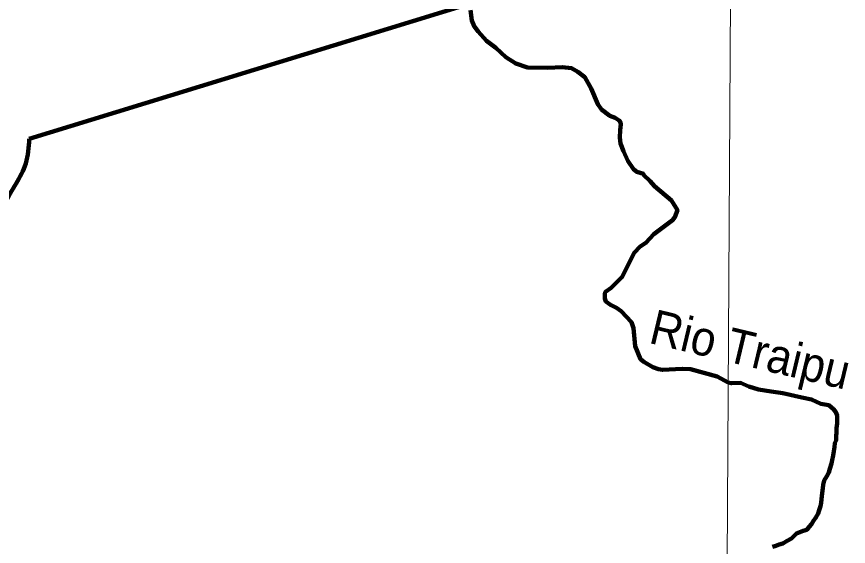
# Model space of a CAD drawing. Extents: x 553962 to 842807, y 8883888 to 9032388.
# Drawn here: x 709060 to 721062, y 8907189 to 8914836 of the extents above; entities that cross this region are included whole.
import ezdxf
from ezdxf.enums import TextEntityAlignment as Align

# ---------------------------------------------------------------- set-up
doc = ezdxf.new("R2010")
doc.units = 0
doc.header["$LTSCALE"] = 20
for name, color, linetype, lineweight in [('1', 7, 'Continuous', 13), ('24', 7, 'Continuous', 25), ('53', 7, 'Continuous', 106), ('9', 7, 'Continuous', 90)]:
    doc.layers.add(name, color=color, linetype=linetype, lineweight=lineweight)
doc.layers.add('49', color=7, linetype='Continuous')

msp = doc.modelspace()

# ---------------------------------------------------------------- linework, layer by layer
at = {"layer": '1'}
msp.add_lwpolyline([(719978.92, 9023574.47), (719561.64, 8949232.17), (719215.63, 8890710.6)], dxfattribs=at)
at = {"layer": '24', "lineweight": 53}
for points in [[(715607.34, 8914926.47), (715630.77, 8914782.05), (715664.21, 8914698.4), (715720.4, 8914621.26), (715841.43, 8914484.79), (715976.27, 8914382.94), (716121.86, 8914251.69), (716262.7, 8914158.21), (716430.61, 8914102.36), (716723.34, 8914098.23), (716930.96, 8914106.26), (717067.28, 8914089.79), (717160.03, 8914039.97), (717258.58, 8913960.83), (717350.19, 8913798.95), (717444.86, 8913569.62), (717500.71, 8913495.34), (717620.41, 8913403.67), (717696.89, 8913374.56), (717753.44, 8913338.35), (717771.35, 8913315.33), (717779.73, 8913284.67), (717767.43, 8913198.66), (717765.21, 8913088.56), (717775.95, 8913003.27), (717816.36, 8912891.53), (717881.61, 8912752.03), (717959.65, 8912633.84), (718012.19, 8912595.05), (718103.89, 8912565.98), (718108.41, 8912552.9), (718200.59, 8912462.68), (718263.79, 8912387.98), (718510.86, 8912180.69), (718595.9, 8912042.53), (718559.57, 8911942.02), (718525.12, 8911895.27), (718256.72, 8911695.72), (718139.83, 8911569.12), (718058.77, 8911518.23), (717970.99, 8911425.89), (717799.82, 8911079.51), (717637.15, 8910919.93), (717559.87, 8910863.93), (717548.72, 8910844.9), (717546.61, 8910765.84), (717564.24, 8910723.92), (717629.5, 8910673.18), (717717.89, 8910632.53), (717786.13, 8910583.9), (717932.47, 8910426.11), (717961.88, 8910338.49), (717987.1, 8910076.58), (718063.3, 8909892.67), (718110.19, 8909851.71), (718240.86, 8909774.46), (718323.77, 8909744.95), (718380.88, 8909735.27), (718665.93, 8909753.11), (718783.56, 8909747.36), (719169.54, 8909639.42), (719326.41, 8909556.34)], [(719326.41, 8909556.34), (719371.29, 8909542.54), (719371.29, 8909542.54), (719504.46, 8909548.08), (719504.46, 8909548.08), (719504.46, 8909548.08), (719626.53, 8909498.18)], [(719626.53, 8909498.18), (719765.25, 8909453.82), (719765.25, 8909453.82), (719765.25, 8909453.82), (719765.25, 8909453.82), (719948.37, 8909426.09), (719948.37, 8909426.09), (719948.37, 8909426.09), (720114.83, 8909398.36), (720114.83, 8909398.36), (720114.83, 8909398.36), (720392.27, 8909337.37), (720392.27, 8909337.37), (720392.27, 8909337.37), (720392.27, 8909337.37), (720531, 8909309.64), (720531, 8909309.64), (720531, 8909309.64), (720664.17, 8909248.64), (720780.69, 8909226.46), (720848.86, 8909167.82), (720879.1, 8909126.88), (720899.09, 8909075.81), (720898.74, 8909024.87), (720898.32, 8908963.75), (720892.78, 8908897.57), (720892.33, 8908831.35), (720886.89, 8908780.45), (720886.5, 8908724.42), (720865.85, 8908678.7), (720860.37, 8908622.71), (720854.87, 8908561.61), (720844.28, 8908500.56), (720828.56, 8908434.44), (720818.04, 8908383.57), (720797.17, 8908307.29), (720781.56, 8908256.45), (720750.66, 8908200.62), (720714.64, 8908139.72), (720698.96, 8908078.7), (720693.53, 8908027.79), (720680.05, 8907917.86)], [(720680.05, 8907917.86), (720671.75, 8907819.09), (720661.22, 8907768.22), (720640.49, 8907712.32), (720624.89, 8907661.48), (720593.99, 8907605.64), (720558.07, 8907560.03), (720532.29, 8907509.26), (720496.41, 8907468.73), (720460.52, 8907428.21), (720409.56, 8907413.26), (720363.65, 8907393.18), (720312.65, 8907373.13), (720276.8, 8907337.7), (720240.95, 8907302.28), (720179.68, 8907267.01), (720118.4, 8907231.75), (720062.35, 8907216.83), (720016.44, 8907196.75), (719965.47, 8907181.79)]]:
    msp.add_lwpolyline(points, dxfattribs=at)
at = {"layer": '53'}
for points in [[(715607.34, 8914926.47), (715630.77, 8914782.05), (715664.21, 8914698.4), (715720.4, 8914621.26), (715841.43, 8914484.79), (715976.27, 8914382.94), (716121.86, 8914251.69), (716262.7, 8914158.21), (716430.61, 8914102.36), (716723.34, 8914098.23), (716930.96, 8914106.26), (717067.28, 8914089.79), (717160.03, 8914039.97), (717258.58, 8913960.83), (717350.19, 8913798.95), (717444.86, 8913569.62), (717500.71, 8913495.34), (717620.41, 8913403.67), (717696.89, 8913374.56), (717753.44, 8913338.35), (717771.35, 8913315.33), (717779.73, 8913284.67), (717767.43, 8913198.66), (717765.21, 8913088.56), (717775.95, 8913003.27), (717816.36, 8912891.53), (717881.61, 8912752.03), (717959.65, 8912633.84), (718012.19, 8912595.05), (718103.89, 8912565.98), (718108.41, 8912552.9), (718200.59, 8912462.68), (718263.79, 8912387.98), (718510.86, 8912180.69), (718595.9, 8912042.53), (718559.57, 8911942.02), (718525.12, 8911895.27), (718256.72, 8911695.72), (718139.83, 8911569.12), (718058.77, 8911518.23), (717970.99, 8911425.89), (717799.82, 8911079.51), (717637.15, 8910919.93), (717559.87, 8910863.93), (717548.72, 8910844.9), (717546.61, 8910765.84), (717564.24, 8910723.92), (717629.5, 8910673.18), (717717.89, 8910632.53), (717786.13, 8910583.9), (717932.47, 8910426.11), (717961.88, 8910338.49), (717987.1, 8910076.58), (718063.3, 8909892.67), (718110.19, 8909851.71), (718240.86, 8909774.46), (718323.77, 8909744.95), (718380.88, 8909735.27), (718665.93, 8909753.11), (718783.56, 8909747.36), (719169.54, 8909639.42), (719326.41, 8909556.34)], [(715607.34, 8914926.47), (715630.77, 8914782.05), (715664.21, 8914698.4), (715720.4, 8914621.26), (715841.43, 8914484.79), (715976.27, 8914382.94), (716121.86, 8914251.69), (716262.7, 8914158.21), (716430.61, 8914102.36), (716723.34, 8914098.23), (716930.96, 8914106.26), (717067.28, 8914089.79), (717160.03, 8914039.97), (717258.58, 8913960.83), (717350.19, 8913798.95), (717444.86, 8913569.62), (717500.71, 8913495.34), (717620.41, 8913403.67), (717696.89, 8913374.56), (717753.44, 8913338.35), (717771.35, 8913315.33), (717779.73, 8913284.67), (717767.43, 8913198.66), (717765.21, 8913088.56), (717775.95, 8913003.27), (717816.36, 8912891.53), (717881.61, 8912752.03), (717959.65, 8912633.84), (718012.19, 8912595.05), (718103.89, 8912565.98), (718108.41, 8912552.9), (718200.59, 8912462.68), (718263.79, 8912387.98), (718510.86, 8912180.69), (718595.9, 8912042.53), (718559.57, 8911942.02), (718525.12, 8911895.27), (718256.72, 8911695.72), (718139.83, 8911569.12), (718058.77, 8911518.23), (717970.99, 8911425.89), (717799.82, 8911079.51), (717637.15, 8910919.93), (717559.87, 8910863.93), (717548.72, 8910844.9), (717546.61, 8910765.84), (717564.24, 8910723.92), (717629.5, 8910673.18), (717717.89, 8910632.53), (717786.13, 8910583.9), (717932.47, 8910426.11), (717961.88, 8910338.49), (717987.1, 8910076.58), (718063.3, 8909892.67), (718110.19, 8909851.71), (718240.86, 8909774.46), (718323.77, 8909744.95), (718380.88, 8909735.27), (718665.93, 8909753.11), (718783.56, 8909747.36), (719169.54, 8909639.42), (719326.41, 8909556.34)], [(715607.34, 8914926.47), (715630.77, 8914782.05), (715664.21, 8914698.4), (715720.4, 8914621.26), (715841.43, 8914484.79), (715976.27, 8914382.94), (716121.86, 8914251.69), (716262.7, 8914158.21), (716430.61, 8914102.36), (716723.34, 8914098.23), (716930.96, 8914106.26), (717067.28, 8914089.79), (717160.03, 8914039.97), (717258.58, 8913960.83), (717350.19, 8913798.95), (717444.86, 8913569.62), (717500.71, 8913495.34), (717620.41, 8913403.67), (717696.89, 8913374.56), (717753.44, 8913338.35), (717771.35, 8913315.33), (717779.73, 8913284.67), (717767.43, 8913198.66), (717765.21, 8913088.56), (717775.95, 8913003.27), (717816.36, 8912891.53), (717881.61, 8912752.03), (717959.65, 8912633.84), (718012.19, 8912595.05), (718103.89, 8912565.98), (718108.41, 8912552.9), (718200.59, 8912462.68), (718263.79, 8912387.98), (718510.86, 8912180.69), (718595.9, 8912042.53), (718559.57, 8911942.02), (718525.12, 8911895.27), (718256.72, 8911695.72), (718139.83, 8911569.12), (718058.77, 8911518.23), (717970.99, 8911425.89), (717799.82, 8911079.51), (717637.15, 8910919.93), (717559.87, 8910863.93), (717548.72, 8910844.9), (717546.61, 8910765.84), (717564.24, 8910723.92), (717629.5, 8910673.18), (717717.89, 8910632.53), (717786.13, 8910583.9), (717932.47, 8910426.11), (717961.88, 8910338.49), (717987.1, 8910076.58), (718063.3, 8909892.67), (718110.19, 8909851.71), (718240.86, 8909774.46), (718323.77, 8909744.95), (718380.88, 8909735.27), (718665.93, 8909753.11), (718783.56, 8909747.36), (719169.54, 8909639.42), (719326.41, 8909556.34)], [(719326.41, 8909556.34), (719371.29, 8909542.54), (719371.29, 8909542.54), (719504.46, 8909548.08), (719504.46, 8909548.08), (719504.46, 8909548.08), (719626.53, 8909498.18)], [(719326.41, 8909556.34), (719371.29, 8909542.54), (719371.29, 8909542.54), (719504.46, 8909548.08), (719504.46, 8909548.08), (719504.46, 8909548.08), (719626.53, 8909498.18)], [(719326.41, 8909556.34), (719371.29, 8909542.54), (719371.29, 8909542.54), (719504.46, 8909548.08), (719504.46, 8909548.08), (719504.46, 8909548.08), (719626.53, 8909498.18)], [(719626.53, 8909498.18), (719765.25, 8909453.82), (719765.25, 8909453.82), (719765.25, 8909453.82), (719765.25, 8909453.82), (719948.37, 8909426.09), (719948.37, 8909426.09), (719948.37, 8909426.09), (720114.83, 8909398.36), (720114.83, 8909398.36), (720114.83, 8909398.36), (720392.27, 8909337.37), (720392.27, 8909337.37), (720392.27, 8909337.37), (720392.27, 8909337.37), (720531, 8909309.64), (720531, 8909309.64), (720531, 8909309.64), (720664.17, 8909248.64), (720780.69, 8909226.46), (720848.86, 8909167.82), (720879.1, 8909126.88), (720899.09, 8909075.81), (720898.74, 8909024.87), (720898.32, 8908963.75), (720892.78, 8908897.57), (720892.33, 8908831.35), (720886.89, 8908780.45), (720886.5, 8908724.42), (720865.85, 8908678.7), (720860.37, 8908622.71), (720854.87, 8908561.61), (720844.28, 8908500.56), (720828.56, 8908434.44), (720818.04, 8908383.57), (720797.17, 8908307.29), (720781.56, 8908256.45), (720750.66, 8908200.62), (720714.64, 8908139.72), (720698.96, 8908078.7), (720693.53, 8908027.79), (720680.05, 8907917.86)], [(719626.53, 8909498.18), (719765.25, 8909453.82), (719765.25, 8909453.82), (719765.25, 8909453.82), (719765.25, 8909453.82), (719948.37, 8909426.09), (719948.37, 8909426.09), (719948.37, 8909426.09), (720114.83, 8909398.36), (720114.83, 8909398.36), (720114.83, 8909398.36), (720392.27, 8909337.37), (720392.27, 8909337.37), (720392.27, 8909337.37), (720392.27, 8909337.37), (720531, 8909309.64), (720531, 8909309.64), (720531, 8909309.64), (720664.17, 8909248.64), (720780.69, 8909226.46), (720848.86, 8909167.82), (720879.1, 8909126.88), (720899.09, 8909075.81), (720898.74, 8909024.87), (720898.32, 8908963.75), (720892.78, 8908897.57), (720892.33, 8908831.35), (720886.89, 8908780.45), (720886.5, 8908724.42), (720865.85, 8908678.7), (720860.37, 8908622.71), (720854.87, 8908561.61), (720844.28, 8908500.56), (720828.56, 8908434.44), (720818.04, 8908383.57), (720797.17, 8908307.29), (720781.56, 8908256.45), (720750.66, 8908200.62), (720714.64, 8908139.72), (720698.96, 8908078.7), (720693.53, 8908027.79), (720680.05, 8907917.86)], [(719626.53, 8909498.18), (719765.25, 8909453.82), (719765.25, 8909453.82), (719765.25, 8909453.82), (719765.25, 8909453.82), (719948.37, 8909426.09), (719948.37, 8909426.09), (719948.37, 8909426.09), (720114.83, 8909398.36), (720114.83, 8909398.36), (720114.83, 8909398.36), (720392.27, 8909337.37), (720392.27, 8909337.37), (720392.27, 8909337.37), (720392.27, 8909337.37), (720531, 8909309.64), (720531, 8909309.64), (720531, 8909309.64), (720664.17, 8909248.64), (720780.69, 8909226.46), (720848.86, 8909167.82), (720879.1, 8909126.88), (720899.09, 8909075.81), (720898.74, 8909024.87), (720898.32, 8908963.75), (720892.78, 8908897.57), (720892.33, 8908831.35), (720886.89, 8908780.45), (720886.5, 8908724.42), (720865.85, 8908678.7), (720860.37, 8908622.71), (720854.87, 8908561.61), (720844.28, 8908500.56), (720828.56, 8908434.44), (720818.04, 8908383.57), (720797.17, 8908307.29), (720781.56, 8908256.45), (720750.66, 8908200.62), (720714.64, 8908139.72), (720698.96, 8908078.7), (720693.53, 8908027.79), (720680.05, 8907917.86)], [(720680.05, 8907917.86), (720671.75, 8907819.09), (720661.22, 8907768.22), (720640.49, 8907712.32), (720624.89, 8907661.48), (720593.99, 8907605.64), (720558.07, 8907560.03), (720532.29, 8907509.26), (720496.41, 8907468.73), (720460.52, 8907428.21), (720409.56, 8907413.26), (720363.65, 8907393.18), (720312.65, 8907373.13), (720276.8, 8907337.7), (720240.95, 8907302.28), (720179.68, 8907267.01), (720118.4, 8907231.75), (720062.35, 8907216.83), (720016.44, 8907196.75), (719965.47, 8907181.79)], [(720680.05, 8907917.86), (720671.75, 8907819.09), (720661.22, 8907768.22), (720640.49, 8907712.32), (720624.89, 8907661.48), (720593.99, 8907605.64), (720558.07, 8907560.03), (720532.29, 8907509.26), (720496.41, 8907468.73), (720460.52, 8907428.21), (720409.56, 8907413.26), (720363.65, 8907393.18), (720312.65, 8907373.13), (720276.8, 8907337.7), (720240.95, 8907302.28), (720179.68, 8907267.01), (720118.4, 8907231.75), (720062.35, 8907216.83), (720016.44, 8907196.75), (719965.47, 8907181.79)], [(720680.05, 8907917.86), (720671.75, 8907819.09), (720661.22, 8907768.22), (720640.49, 8907712.32), (720624.89, 8907661.48), (720593.99, 8907605.64), (720558.07, 8907560.03), (720532.29, 8907509.26), (720496.41, 8907468.73), (720460.52, 8907428.21), (720409.56, 8907413.26), (720363.65, 8907393.18), (720312.65, 8907373.13), (720276.8, 8907337.7), (720240.95, 8907302.28), (720179.68, 8907267.01), (720118.4, 8907231.75), (720062.35, 8907216.83), (720016.44, 8907196.75), (719965.47, 8907181.79)]]:
    msp.add_lwpolyline(points, dxfattribs=at)
at = {"layer": '9'}
for p, q in [((710134.55, 8913345.06), (715561.39, 8915010.82)), ((709242.21, 8913071.16), (710135.69, 8913345.41))]:
    msp.add_line(p, q, dxfattribs=at)
msp.add_spline([(705207.93, 8903769.64), (705180.68, 8904747.44), (705463.83, 8906360.03), (706198.67, 8907564.56), (706955.49, 8908091.1), (707178.81, 8909156.28), (707379.5, 8909664.2), (707580.31, 8910146.81), (707959.28, 8910554.77), (708516.42, 8910888.09), (708891.26, 8912131.65), (709193.17, 8912716.29), (709242.21, 8913071.16)], degree=3, dxfattribs=at)

# ---------------------------------------------------------------- texts
at = {"layer": '49', "width": 0.95}
msp.add_text('Rio Traipu', height=500, rotation=346.601, dxfattribs=at).set_placement((719590.97, 8909789.57), align=Align.CENTER)

doc.saveas('drawing.dxf')
